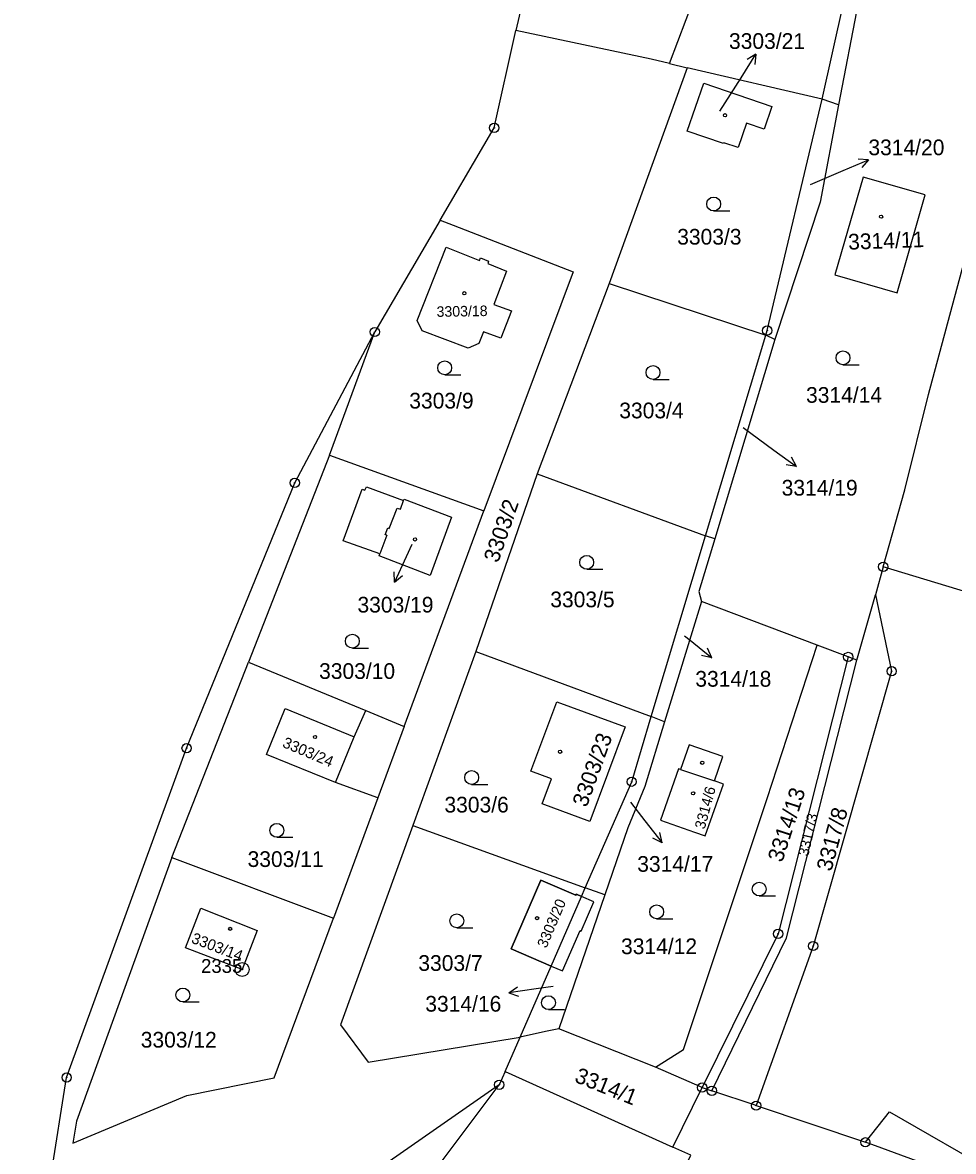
# Model space of a CAD drawing. Extents: x -644096 to -634268, y -1141430 to -1133463.
# Drawn here: x -642108.9 to -642008.3, y -1137939.4 to -1137817.3 of the extents above; entities that cross this region are included whole.
import ezdxf

# ---------------------------------------------------------------- set-up
doc = ezdxf.new("R2010")
doc.units = 0
for name, color, linetype in [('_CIVIL_CONSTRUCTION', 7, 'Continuous'), ('B_Hranice _3D', 7, 'Continuous'), ('M_Svah_Nasyp', 7, 'Continuous'), ('M_Svah_Zarez', 7, 'Continuous'), ('svrsek_osa_sjezdy', 7, 'Continuous'), ('svrsek_osa_VRT', 7, 'Continuous'), ('svrsek_popisy_VRT', 7, 'Continuous'), ('terminal_VRT', 7, 'Continuous')]:
    doc.layers.add(name, color=color, linetype=linetype)

msp = doc.modelspace()

# ---------------------------------------------------------------- linework, layer by layer
at = {"layer": '_CIVIL_CONSTRUCTION'}
for centre, radius in [((-642057.89, -1137828.67), 0.5), ((-642057.89, -1137828.67), 0.0303), ((-642028.38, -1137850.6), 0.5), ((-642070.8, -1137850.75), 0.5), ((-642070.8, -1137850.75), 0.0303), ((-642028.38, -1137850.6), 0.0303), ((-642079.45, -1137867.07), 0.5), ((-642079.45, -1137867.07), 0.0303), ((-642015.84, -1137876.15), 0.5), ((-642015.84, -1137876.15), 0.0303), ((-642019.62, -1137885.9), 0.5), ((-642019.62, -1137885.9), 0.0303), ((-642014.93, -1137887.45), 0.5), ((-642014.93, -1137887.45), 0.0303), ((-642091.14, -1137895.77), 0.5), ((-642091.14, -1137895.77), 0.0303), ((-642043.03, -1137899.4), 0.5), ((-642043.03, -1137899.4), 0.0303), ((-642027.2, -1137915.85), 0.5), ((-642027.2, -1137915.85), 0.0303), ((-642023.42, -1137917.17), 0.5), ((-642023.42, -1137917.17), 0.0303), ((-642085.13, -1137919.71), 0.75), ((-642085.13, -1137919.71), 0.03), ((-642104.11, -1137931.39), 0.5), ((-642104.11, -1137931.39), 0.0303), ((-642057.35, -1137932.18), 0.5), ((-642035.41, -1137932.48), 0.5), ((-642057.35, -1137932.18), 0.0303), ((-642035.41, -1137932.48), 0.0303), ((-642034.36, -1137932.83), 0.5), ((-642034.36, -1137932.83), 0.0303), ((-642029.57, -1137934.44), 0.5), ((-642029.57, -1137934.44), 0.0303), ((-642017.77, -1137938.4), 0.5), ((-642017.77, -1137938.4), 0.0303)]:
    msp.add_circle(centre, radius, dxfattribs=at)
at = {"layer": 'B_Hranice _3D'}
msp.add_lwpolyline([(-642056.07, -1137917.46), (-642051.74, -1137919.34), (-642048.45, -1137911.8), (-642049.01, -1137911.55), (-642049.07, -1137911.68), (-642052.84, -1137910.04)], close=True, dxfattribs=at)
at = {"layer": 'M_Svah_Nasyp'}
for p, q in [((-642068.03, -1137869.91), (-642067.69, -1137868.99)), ((-642069.23, -1137872.01), (-642068.37, -1137869.8)), ((-642068.37, -1137869.8), (-642068.03, -1137869.91)), ((-642069.68, -1137872.68), (-642069.4, -1137871.94)), ((-642069.4, -1137871.94), (-642069.23, -1137872.01)), ((-642069.5, -1137872.74), (-642070.24, -1137874.74)), ((-642069.5, -1137872.74), (-642069.68, -1137872.68)), ((-642075.03, -1137899.48), (-642073.01, -1137894.54)), ((-642037.74, -1137898.07), (-642034.09, -1137899.31))]:
    msp.add_line(p, q, dxfattribs=at)
at = {"layer": 'M_Svah_Zarez'}
for centre in [(-642032.94, -1137827.3), (-642016.07, -1137838.28), (-642061.12, -1137846.56), (-642066.45, -1137873.19), (-642077.26, -1137894.56), (-642050.77, -1137896.16), (-642035.4, -1137897.35), (-642036.39, -1137900.65), (-642053.25, -1137914.16), (-642086.43, -1137915.31)]:
    msp.add_circle(centre, 0.175, dxfattribs=at)
at = {"layer": 'svrsek_osa_sjezdy'}
for p, q in [((-642034.17, -1137837.66), (-642032.42, -1137837.66)), ((-642020.19, -1137854.29), (-642018.44, -1137854.29)), ((-642063.24, -1137855.38), (-642061.49, -1137855.38)), ((-642040.72, -1137855.88), (-642038.97, -1137855.88)), ((-642047.89, -1137876.42), (-642046.14, -1137876.42)), ((-642073.22, -1137884.95), (-642071.47, -1137884.95)), ((-642060.33, -1137899.69), (-642058.58, -1137899.69)), ((-642081.39, -1137905.41), (-642079.64, -1137905.41)), ((-642029.24, -1137911.76), (-642027.49, -1137911.76)), ((-642040.33, -1137914.23), (-642038.58, -1137914.23)), ((-642061.94, -1137915.2), (-642060.19, -1137915.2)), ((-642091.54, -1137923.22), (-642089.79, -1137923.22)), ((-642052.03, -1137924.05), (-642050.28, -1137924.05))]:
    msp.add_line(p, q, dxfattribs=at)
for centre in [(-642034.17, -1137836.91), (-642020.19, -1137853.54), (-642063.24, -1137854.63), (-642040.72, -1137855.13), (-642047.89, -1137875.67), (-642073.22, -1137884.2), (-642060.33, -1137898.94), (-642081.39, -1137904.66), (-642029.24, -1137911.01), (-642040.33, -1137913.48), (-642061.94, -1137914.45), (-642091.54, -1137922.47), (-642052.03, -1137923.3)]:
    msp.add_circle(centre, 0.75, dxfattribs=at)
at = {"layer": 'svrsek_popisy_VRT'}
for p, q in [((-642031.19, -1137823.25), (-642029.6, -1137820.71)), ((-642029.6, -1137820.71), (-642030.56, -1137821.29)), ((-642029.6, -1137820.71), (-642029.71, -1137821.82)), ((-642033.49, -1137826.88), (-642031.19, -1137823.25)), ((-642020.18, -1137833.29), (-642017.42, -1137832.12)), ((-642017.42, -1137832.12), (-642018.54, -1137832.05)), ((-642017.42, -1137832.12), (-642018.14, -1137832.97)), ((-642023.71, -1137834.8), (-642020.18, -1137833.29)), ((-642030.97, -1137861.08), (-642027.65, -1137863.53)), ((-642027.65, -1137863.53), (-642025.22, -1137865.29)), ((-642025.22, -1137865.29), (-642025.74, -1137864.3)), ((-642025.22, -1137865.29), (-642026.33, -1137865.11)), ((-642066.79, -1137873.75), (-642067.41, -1137875.09)), ((-642067.41, -1137875.09), (-642068.68, -1137877.81)), ((-642068.68, -1137877.81), (-642068.71, -1137876.69)), ((-642068.68, -1137877.81), (-642067.8, -1137877.11)), ((-642037.32, -1137883.61), (-642036.71, -1137884.1)), ((-642036.71, -1137884.1), (-642034.38, -1137885.99)), ((-642034.38, -1137885.99), (-642034.84, -1137884.97)), ((-642034.38, -1137885.99), (-642035.47, -1137885.75)), ((-642043.15, -1137901.62), (-642041.6, -1137903.63)), ((-642041.6, -1137903.63), (-642039.75, -1137906)), ((-642039.75, -1137906), (-642039.97, -1137904.9)), ((-642039.75, -1137906), (-642040.76, -1137905.51)), ((-642056.31, -1137922.24), (-642055.39, -1137921.6)), ((-642053.34, -1137921.82), (-642056.31, -1137922.24)), ((-642051.53, -1137921.55), (-642053.34, -1137921.82)), ((-642056.31, -1137922.24), (-642055.25, -1137922.59))]:
    msp.add_line(p, q, dxfattribs=at)
at = {"layer": 'terminal_VRT'}
for p, q in [((-642038.94, -1137821.71), (-642026.9, -1137789.8)), ((-642051.08, -1137798.19), (-642055.54, -1137818.15)), ((-642057.89, -1137828.67), (-642055.54, -1137818.15)), ((-642038.94, -1137821.71), (-642037.04, -1137822.17)), ((-642037.04, -1137822.17), (-642045.48, -1137845.49)), ((-642022.43, -1137825.56), (-642037.04, -1137822.17)), ((-642020.69, -1137826.19), (-642022.43, -1137825.56)), ((-642059, -1137830.57), (-642057.89, -1137828.67)), ((-642063.72, -1137838.64), (-642059, -1137830.57)), ((-642063.72, -1137838.64), (-642070.8, -1137850.75)), ((-642045.48, -1137845.49), (-642053.26, -1137866.1)), ((-642045.48, -1137845.49), (-642028.53, -1137851.11)), ((-642079.45, -1137867.07), (-642070.8, -1137850.75)), ((-642075.7, -1137864.08), (-642070.8, -1137850.75)), ((-642035.04, -1137872.79), (-642028.53, -1137851.11)), ((-642027.57, -1137851.57), (-642028.53, -1137851.11)), ((-642027.57, -1137851.57), (-642034.04, -1137873.11)), ((-642075.7, -1137864.08), (-642084.46, -1137886.46)), ((-642075.7, -1137864.08), (-642059, -1137870.11)), ((-642053.26, -1137866.1), (-642059.88, -1137885.32)), ((-642053.26, -1137866.1), (-642035.04, -1137872.79)), ((-642067.63, -1137893.42), (-642059, -1137870.11)), ((-642040.92, -1137892.36), (-642035.04, -1137872.79)), ((-642034.04, -1137873.11), (-642035.04, -1137872.79)), ((-642015.84, -1137876.15), (-642016.69, -1137879.17)), ((-641950.34, -1137896.06), (-642015.84, -1137876.15)), ((-642018.68, -1137886.25), (-642016.69, -1137879.17)), ((-642035.48, -1137879.9), (-642039.48, -1137892.93)), ((-642022.98, -1137884.63), (-642035.48, -1137879.9)), ((-642059.88, -1137885.32), (-642066.68, -1137904.12)), ((-642059.88, -1137885.32), (-642040.92, -1137892.36)), ((-642019.62, -1137885.9), (-642022.98, -1137884.63)), ((-642092.74, -1137907.6), (-642084.46, -1137886.46)), ((-642084.46, -1137886.46), (-642071.78, -1137891.7)), ((-642018.68, -1137886.25), (-642019.62, -1137885.9)), ((-642071.78, -1137891.7), (-642067.63, -1137893.42)), ((-642039.48, -1137892.93), (-642040.92, -1137892.36)), ((-642067.63, -1137893.42), (-642070.47, -1137901.14)), ((-642070.47, -1137901.14), (-642075.26, -1137914.15)), ((-642066.68, -1137904.12), (-642048.04, -1137910.87)), ((-642092.74, -1137907.6), (-642075.26, -1137914.15)), ((-642048.45, -1137911.8), (-642048.04, -1137910.87)), ((-642045.92, -1137911.64), (-642048.04, -1137910.87)), ((-642045.92, -1137911.64), (-642050.91, -1137926.14)), ((-642055.1, -1137927.02), (-642051.74, -1137919.34)), ((-642056.72, -1137930.73), (-642055.1, -1137927.02)), ((-642040.44, -1137930.26), (-642050.91, -1137926.14)), ((-642056.72, -1137930.73), (-642057.35, -1137932.18)), ((-642056.72, -1137930.73), (-642038.59, -1137938.92)), ((-642035.41, -1137932.48), (-642040.44, -1137930.26)), ((-642108.87, -1137961.3), (-642104.11, -1137931.39)), ((-642057.35, -1137932.18), (-642083.94, -1137950.7)), ((-642074.06, -1137954.39), (-642057.35, -1137932.18)), ((-642038.59, -1137938.92), (-642035.41, -1137932.48)), ((-642035.41, -1137932.48), (-642034.36, -1137932.83)), ((-642029.57, -1137934.44), (-642034.36, -1137932.83)), ((-642029.57, -1137934.44), (-642017.77, -1137938.4)), ((-642012.16, -1137940.43), (-642017.77, -1137938.4))]:
    msp.add_line(p, q, dxfattribs=at)
for points in [[(-642022.43, -1137825.56), (-642017.81, -1137804.84), (-642014.27, -1137793.97)], [(-642011.09, -1137793.73), (-642014.07, -1137797.31), (-642015.4, -1137800.74), (-642017.27, -1137807.91), (-642018.55, -1137815.13), (-642020.69, -1137826.19)], [(-642038.94, -1137821.71), (-642040.93, -1137821.23), (-642055.54, -1137818.15)], [(-642015.84, -1137876.15), (-642013.5, -1137867.84), (-642010.96, -1137857.52), (-642005.21, -1137836.2), (-642001.66, -1137822.03)], [(-642027.88, -1137826.35), (-642028.72, -1137828.81), (-642030.62, -1137828.17), (-642031.52, -1137830.8), (-642033.05, -1137830.28), (-642033.1, -1137830.38), (-642037.03, -1137829.04), (-642035.24, -1137823.85), (-642027.88, -1137826.35)], [(-642028.53, -1137851.11), (-642028.38, -1137850.6), (-642022.43, -1137825.56)], [(-642020.69, -1137826.19), (-642022.64, -1137836.72), (-642027.57, -1137851.57)], [(-642021.07, -1137844.57), (-642014.34, -1137846.52), (-642011.3, -1137835.93), (-642018.02, -1137834), (-642021.07, -1137844.57)], [(-642063.72, -1137838.64), (-642062.34, -1137839.18), (-642049.35, -1137844.26), (-642059, -1137870.11)], [(-642066.23, -1137849.5), (-642063.08, -1137841.58), (-642059.49, -1137843.01), (-642059.37, -1137842.74), (-642058.49, -1137843.08), (-642058.59, -1137843.34), (-642056.56, -1137844.17), (-642057.93, -1137847.76), (-642056.03, -1137848.48), (-642057.16, -1137851.43), (-642059.06, -1137850.74), (-642059.55, -1137852), (-642060.71, -1137852.49), (-642065.69, -1137850.63), (-642066.23, -1137849.5)], [(-642104.11, -1137931.39), (-642091.14, -1137895.77), (-642079.45, -1137867.07)], [(-642071.88, -1137867.87), (-642071.71, -1137867.49), (-642067.69, -1137868.99), (-642067.63, -1137868.82), (-642062.51, -1137870.77), (-642064.81, -1137877.09), (-642070.32, -1137874.95), (-642070.24, -1137874.74), (-642074.22, -1137873.36), (-642072.18, -1137867.76), (-642071.88, -1137867.87)], [(-642034.04, -1137873.11), (-642035.76, -1137878.81), (-642035.48, -1137879.9)], [(-642016.69, -1137879.17), (-642014.93, -1137887.45), (-642023.42, -1137917.17), (-642029.57, -1137934.44)], [(-642040.44, -1137930.26), (-642037.42, -1137928.37), (-642028.37, -1137901.2), (-642022.98, -1137884.63)], [(-642019.62, -1137885.9), (-642027.2, -1137915.85), (-642035.41, -1137932.48)], [(-642034.36, -1137932.83), (-642026.31, -1137916.29), (-642018.68, -1137886.25)], [(-642070.47, -1137901.14), (-642075.03, -1137899.48), (-642082.51, -1137896.44), (-642080.48, -1137891.48), (-642073.01, -1137894.54), (-642071.78, -1137891.7)], [(-642047.56, -1137903.7), (-642052.72, -1137901.8), (-642051.7, -1137899.07), (-642053.94, -1137898.24), (-642051.11, -1137890.75), (-642043.74, -1137893.47), (-642047.56, -1137903.7)], [(-642048.04, -1137910.87), (-642043.03, -1137899.4), (-642040.92, -1137892.36)], [(-642039.48, -1137892.93), (-642041.62, -1137899.92), (-642043.43, -1137904.4), (-642045.92, -1137911.64)], [(-642037.74, -1137898.07), (-642037.98, -1137897.99), (-642039.91, -1137903.56), (-642036.25, -1137904.85), (-642035.08, -1137905.26), (-642033.1, -1137899.65), (-642034.09, -1137899.31), (-642033.18, -1137896.68), (-642036.82, -1137895.42), (-642037.74, -1137898.07)], [(-642066.68, -1137904.12), (-642074.49, -1137925.71), (-642071.52, -1137929.73), (-642055.1, -1137927.02)], [(-642092.74, -1137907.6), (-642103.03, -1137936.11), (-642103.44, -1137938.51), (-642091.13, -1137933.33), (-642081.68, -1137931.43), (-642075.26, -1137914.15)], [(-642051.74, -1137919.34), (-642056.07, -1137917.46), (-642052.84, -1137910.04), (-642049.07, -1137911.68), (-642049.01, -1137911.55), (-642048.45, -1137911.8)], [(-642051.74, -1137919.34), (-642050.51, -1137919.87), (-642048.61, -1137915.49), (-642048.48, -1137915.55), (-642047.11, -1137912.38), (-642048.45, -1137911.8)], [(-642083.52, -1137915.49), (-642085.13, -1137919.71), (-642091.25, -1137917.37), (-642089.61, -1137913.09), (-642083.52, -1137915.49)], [(-642050.91, -1137926.14), (-642052.34, -1137926.43), (-642055.1, -1137927.02)], [(-642017.77, -1137938.4), (-642015.17, -1137935.11), (-642003.36, -1137941.89), (-641996.08, -1137944), (-641982.51, -1137957.06)], [(-642045.62, -1137953.63), (-642044.77, -1137952.17), (-642043.07, -1137950.41), (-642041.69, -1137948.56), (-642037.75, -1137942.06), (-642036.64, -1137939.8), (-642038.59, -1137938.92)]]:
    msp.add_lwpolyline(points, dxfattribs=at)

# ---------------------------------------------------------------- texts
at = {"layer": '_CIVIL_CONSTRUCTION'}
msp.add_text('2335', height=1.5, dxfattribs=at).set_placement((-642089.58, -1137920.08))
at = {"layer": 'svrsek_osa_VRT'}
for s, p in [('3303/21', (-642032.51, -1137820.13)), ('3314/20', (-642017.44, -1137831.63)), ('3303/3', (-642038.11, -1137841.3)), ('3303/9', (-642067.07, -1137859.03)), ('3314/14', (-642024.18, -1137858.41)), ('3303/4', (-642044.37, -1137860.09)), ('3314/19', (-642026.82, -1137868.45)), ('3303/19', (-642072.67, -1137881.1)), ('3303/5', (-642051.83, -1137880.53)), ('3303/10', (-642076.82, -1137888.28)), ('3314/18', (-642036.15, -1137889.12)), ('3303/6', (-642063.27, -1137902.73)), ('3303/11', (-642084.55, -1137908.62)), ('3314/17', (-642042.43, -1137909.14)), ('3314/12', (-642044.18, -1137918.05)), ('3303/7', (-642066.09, -1137919.86)), ('3314/16', (-642065.34, -1137924.27)), ('3303/12', (-642096.1, -1137928.16))]:
    msp.add_text(s, height=1.7, dxfattribs=at).set_placement(p)
for s, height, rotation, p in [('3314/11', 1.7, 2, (-642019.6, -1137841.85)), ('3303/18', 1.14, 1, (-642064.11, -1137849.12)), ('3303/2', 1.7, 71, (-642057.47, -1137875.8)), ('3303/24', 1.188, 337, (-642080.87, -1137895.61)), ('3303/23', 1.7, 70, (-642047.9, -1137902.25)), ('3314/6', 1.14, 75, (-642035.14, -1137904.6)), ('3314/13', 1.7, 72, (-642026.76, -1137908.2)), ('3317/8', 1.7, 75, (-642021.45, -1137909.18)), ('3317/3', 1.14, 77, (-642023.95, -1137907.52)), ('3303/20', 1.14, 67, (-642052.25, -1137917.47)), ('3303/14', 1.19, 339, (-642090.72, -1137916.79)), ('3314/1', 1.7, 338, (-642049.31, -1137931.83))]:
    msp.add_text(s, height=height, rotation=rotation, dxfattribs=at).set_placement(p)

doc.saveas('drawing.dxf')
